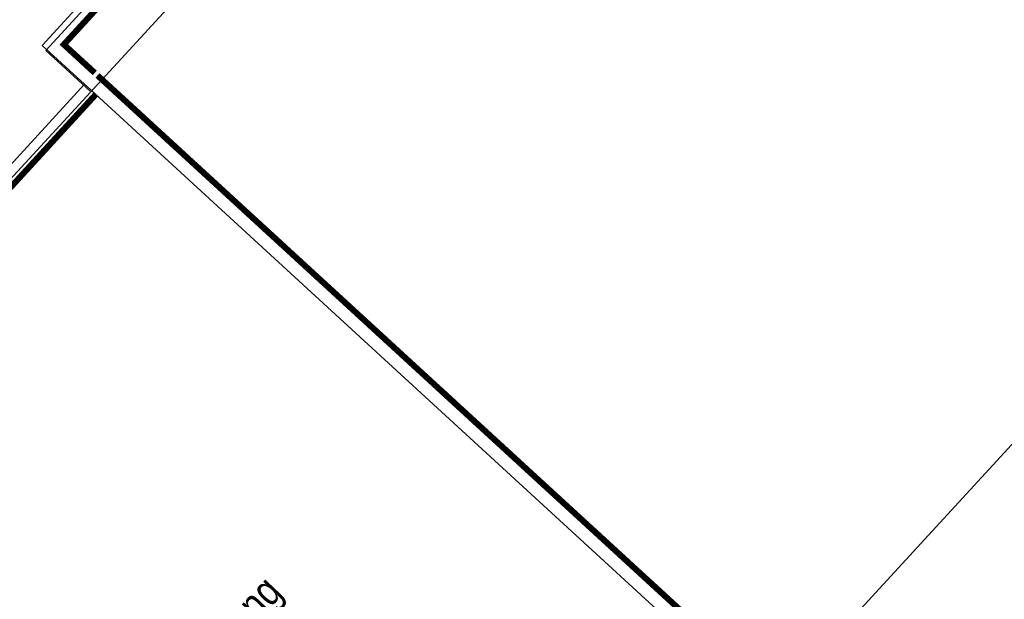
# Model space of a CAD drawing. Header units: metres. Extents: x 111546 to 149831, y 498798 to 507863.
# Tile 994 of 1056: x 111938 to 111954, y 501907 to 501917. Entities that reach past the tile are written whole.
import ezdxf

# ---------------------------------------------------------------- set-up
doc = ezdxf.new("R2010")
doc.units = ezdxf.units.M
for name, color, linetype in [('0-hoogte mv-nieuw', 2, 'Continuous'), ('0-werkgrens', 210, 'FENCELINE1'), ('B01_HOOFDGEBOUW', 1, 'Continuous'), ('B07_TUSSENMUUR', 1, 'Continuous'), ('B16_LUIFEL', 10, 'Continuous')]:
    doc.layers.add(name, color=color, linetype=linetype)
doc.layers.add('0-kadastrale percelen', color=253, linetype='AI-KADASTRAAL', lineweight=9)
doc.styles.get("Standard").update_dxf_attribs({"font": 'isocp-ie.shx'})
doc.styles.add('Zaanstad 1-200 2.5mm', font='ARIALN.TTF', dxfattribs={"height": 0.5})
doc.linetypes.add('AI-KADASTRAAL', pattern='A,5.5,-2,["K",Standard,S=1.8,R=0,X=0,Y=-0.9],-2,5.5,-2,[5,NLCS.SHX,S=0.75,R=0,X=0,Y=0],-2', length=19)
doc.linetypes.add('FENCELINE1', pattern='A,6.35,-2.54,[133,ltypeshp.shx,S=2.54,R=0,X=-2.54,Y=0],-2.54,25.4', length=36.83)

msp = doc.modelspace()

# ---------------------------------------------------------------- linework, layer by layer
at = {"layer": '0-kadastrale percelen', "ltscale": 0.25}
for p, q in [((111939.356, 501915.911), (111939.4, 501915.87)), ((111939.4, 501915.87), (111961.789, 501895.338))]:
    msp.add_line(p, q, dxfattribs=at)
for points in [[(111961.789, 501895.338), (111962.526, 501894.663), (111980.717, 501914.5), (111956.855, 501936.384), (111938.663, 501916.546), (111939.356, 501915.911)], [(111939.356, 501915.911), (111936.366, 501912.65), (111936.41, 501912.609), (111935.294, 501911.391), (111934.213, 501910.212)]]:
    msp.add_lwpolyline(points, dxfattribs=at)
at = {"layer": '0-werkgrens', "ltscale": 0.1, "const_width": 0.1}
for points in [[(111961.9579, 501895.5224), (111962.5106, 501895.0161), (111980.3638, 501914.4847), (111956.8703, 501936.0308), (111939.0163, 501916.5614), (111939.5249, 501916.0953)], [(111939.569, 501916.0543), (111961.958, 501895.5223)], [(111939.5403, 501915.742), (111936.7179, 501912.6638), (111936.7618, 501912.6229), (111935.4783, 501911.2221), (111934.3973, 501910.043)]]:
    msp.add_lwpolyline(points, dxfattribs=at)
at = {"layer": 'B01_HOOFDGEBOUW'}
msp.add_lwpolyline([(111945.408, 501899.998), (111934.284, 501910.168), (111956.585, 501934.397), (111966.125, 501925.702)], dxfattribs=at)
at = {"layer": 'B07_TUSSENMUUR'}
msp.add_line((111968.736, 501925.446), (111945.408, 501899.998), dxfattribs=at)
at = {"layer": 'B16_LUIFEL'}
msp.add_lwpolyline([(111939.451, 501915.794), (111938.719, 501916.466), (111956.522, 501935.829), (111978.739, 501925.422), (111975.492, 501918.473), (111980.437, 501913.993), (111963.135, 501895.174), (111962.391, 501895.844)], dxfattribs=at)

# ---------------------------------------------------------------- next in the draw order: texts
at = {"layer": '0-hoogte mv-nieuw', "insert": (111940.5754, 501905.1485), "char_height": 0.5, "attachment_point": 7, "rotation": 46.67039, "style": 'Zaanstad 1-200 2.5mm', "bg_fill": 3, "box_fill_scale": 1.1, "bg_fill_color": 256, "bg_fill_true_color": 13158600, "bg_fill_transparency": 0}
msp.add_mtext('\\A1;nooduitgang', dxfattribs=at)

doc.saveas('drawing.dxf')
